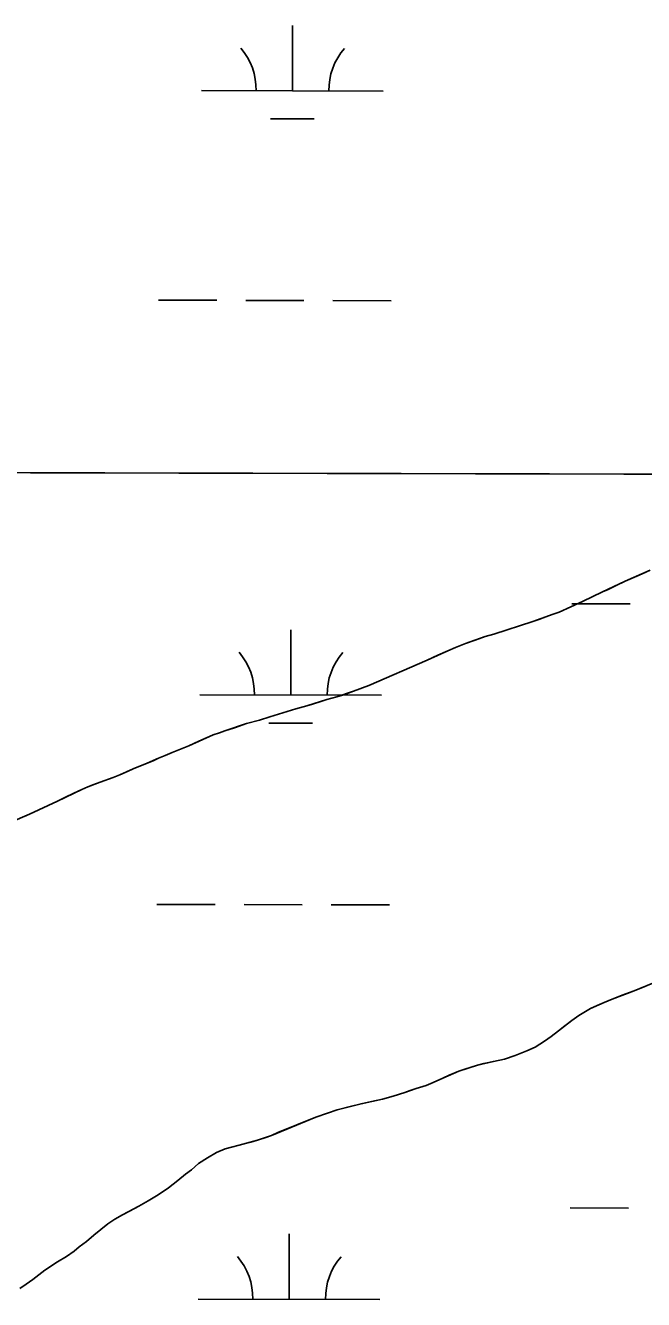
# Model space of a CAD drawing. Extents: x 3161665 to 3199565, y 885729 to 911164.
# Drawn here: x 3188481 to 3188821, y 902801 to 903502 of the extents above; entities that cross this region are included whole.
import ezdxf

# ---------------------------------------------------------------- set-up
doc = ezdxf.new("R2010")
doc.units = 0
for name, color, linetype in [('V-GRID-MAJR', 7, 'Continuous'), ('V-SITE-VEGE', 7, 'Continuous'), ('V-TOPO-SHOR', 7, 'Continuous'), ('V-WETL-SWMP', 7, 'Continuous')]:
    doc.layers.add(name, color=color, linetype=linetype)

msp = doc.modelspace()

# ---------------------------------------------------------------- linework, layer by layer
at = {"layer": 'V-GRID-MAJR'}
msp.add_spline([(3165916.244, 903320.984), (3171139.73, 903304.649), (3176363.22, 903289.0750000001), (3181586.7120000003, 903274.26), (3186810.2060000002, 903260.204), (3192033.702, 903246.909), (3197257.2, 903234.373), (3197257.201, 903234.373)], degree=3, dxfattribs=at)
at = {"layer": 'V-SITE-VEGE'}
for points in [[(3188824.393000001, 903202.5219999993), (3188810.630000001, 903196.4619999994), (3188798.246000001, 903190.6219999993), (3188787.234000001, 903185.2249999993), (3188774.274000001, 903179.5049999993), (3188771.067000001, 903178.2719999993), (3188759.838000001, 903174.3619999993), (3188738.414000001, 903167.3379999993)], [(3188738.414000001, 903167.3379999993), (3188733.488000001, 903166.0069999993), (3188722.718000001, 903162.0949999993), (3188717.2150000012, 903159.9669999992), (3188712.973000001, 903158.1729999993), (3188701.734000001, 903153.0079999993), (3188669.515000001, 903139.0999999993), (3188661.147000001, 903135.8539999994), (3188651.980000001, 903132.7289999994), (3188646.370000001, 903131.2889999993), (3188635.487000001, 903127.9469999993), (3188629.419000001, 903126.2819999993), (3188615.099000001, 903121.8269999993), (3188609.371000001, 903119.9309999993), (3188602.273000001, 903118.0469999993), (3188590.3570000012, 903114.1429999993), (3188587.263000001, 903112.9099999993), (3188583.941000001, 903111.9089999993), (3188570.410000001, 903105.8489999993), (3188561.239000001, 903102.1519999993), (3188557.456000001, 903100.4689999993), (3188553.788000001, 903099.0119999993), (3188547.478000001, 903096.2069999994), (3188539.913000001, 903093.1839999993), (3188532.460000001, 903089.9299999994), (3188528.793000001, 903088.4729999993), (3188521.688000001, 903085.9029999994), (3188514.813000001, 903083.2159999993), (3188511.485000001, 903081.7579999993), (3188498.179000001, 903075.3519999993), (3188482.696000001, 903068.1629999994), (3188472.147000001, 903063.5639999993)], [(3188477.390000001, 902807.0039999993), (3188480.951000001, 902809.3739999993), (3188484.515000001, 902811.9749999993), (3188491.183000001, 902817.1769999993), (3188498.189000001, 902821.8029999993), (3188503.127000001, 902824.7339999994), (3188507.264000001, 902827.5579999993), (3188510.139000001, 902829.9359999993), (3188514.164000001, 902832.9899999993), (3188518.188000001, 902836.3829999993), (3188525.895000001, 902842.6049999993), (3188529.800000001, 902845.2019999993), (3188533.933000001, 902847.5669999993), (3188542.885000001, 902852.2939999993), (3188548.165000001, 902855.3369999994), (3188553.561000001, 902858.6079999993), (3188559.191000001, 902862.5609999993), (3188564.366000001, 902866.5169999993), (3188568.622000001, 902870.0229999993), (3188571.954000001, 902872.3989999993), (3188575.751000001, 902875.7969999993), (3188580.806000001, 902879.0699999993), (3188585.629000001, 902881.8859999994), (3188590.558000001, 902884.0169999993), (3188593.880000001, 902884.9039999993), (3188598.230000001, 902885.8979999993), (3188608.191000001, 902888.6749999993), (3188615.984000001, 902891.3529999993), (3188640.290000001, 902901.4419999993), (3188646.704000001, 902903.6739999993), (3188652.203000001, 902905.3449999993), (3188665.255000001, 902908.7819999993), (3188677.045000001, 902911.3129999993), (3188682.886000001, 902912.8679999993), (3188689.300000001, 902914.8729999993), (3188695.604000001, 902917.2219999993), (3188701.103000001, 902918.8909999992), (3188704.886000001, 902920.4599999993), (3188710.276000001, 902922.9289999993), (3188718.990000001, 902926.7429999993), (3188729.415000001, 902929.9749999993), (3188738.115000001, 902932.0759999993), (3188744.295000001, 902933.2819999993), (3188750.138000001, 902935.2909999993), (3188756.444000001, 902937.8659999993), (3188761.146000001, 902940.0019999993), (3188766.313000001, 902943.1599999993), (3188769.992000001, 902945.8709999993), (3188781.260000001, 902954.6939999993), (3188785.0530000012, 902957.4059999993), (3188791.596000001, 902961.1229999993), (3188799.051000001, 902964.4919999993), (3188803.521000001, 902966.3959999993), (3188815.556000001, 902970.9859999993), (3188825.873000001, 902975.1289999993)]]:
    msp.add_lwpolyline(points, dxfattribs=at)
at = {"layer": 'V-TOPO-SHOR'}
for points in [[(3188479.829000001, 903066.9309999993), (3188482.694000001, 903068.1629999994), (3188498.179000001, 903075.3519999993), (3188502.652000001, 903077.4859999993), (3188507.239000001, 903079.7349999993), (3188511.485000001, 903081.7579999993), (3188514.811000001, 903083.2159999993), (3188518.247000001, 903084.5599999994), (3188521.688000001, 903085.9029999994), (3188528.793000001, 903088.4729999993), (3188532.460000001, 903089.9299999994), (3188537.048000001, 903091.9489999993), (3188539.913000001, 903093.1839999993), (3188543.811000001, 903094.7509999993), (3188547.478000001, 903096.2069999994), (3188550.804000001, 903097.6649999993), (3188553.7860000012, 903099.0119999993), (3188557.454000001, 903100.4689999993), (3188561.239000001, 903102.1519999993), (3188565.822000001, 903103.9439999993), (3188570.410000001, 903105.8489999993), (3188575.915000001, 903108.3189999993), (3188580.615000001, 903110.4509999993), (3188583.941000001, 903111.9089999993), (3188587.263000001, 903112.9099999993), (3188590.3570000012, 903114.1429999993), (3188595.512000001, 903115.8139999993), (3188602.273000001, 903118.0469999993), (3188609.371000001, 903119.9309999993), (3188615.099000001, 903121.8269999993), (3188629.419000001, 903126.2819999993), (3188635.487000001, 903127.9469999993), (3188638.467000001, 903128.8369999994), (3188643.163000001, 903130.2849999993), (3188646.370000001, 903131.2889999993), (3188651.980000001, 903132.7289999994), (3188655.760000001, 903133.9529999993), (3188661.147000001, 903135.8539999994), (3188669.515000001, 903139.0999999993), (3188701.734000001, 903153.0079999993), (3188707.468000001, 903155.7029999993), (3188712.973000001, 903158.1729999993), (3188717.2150000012, 903159.9669999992), (3188722.718000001, 903162.0949999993), (3188728.104000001, 903164.1059999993), (3188733.488000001, 903166.0069999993), (3188738.414000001, 903167.3379999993), (3188759.838000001, 903174.3619999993), (3188763.160000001, 903175.4789999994), (3188766.940000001, 903176.8199999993), (3188771.067000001, 903178.2719999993), (3188774.274000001, 903179.5029999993), (3188787.234000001, 903185.2249999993), (3188798.246000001, 903190.6219999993), (3188801.228000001, 903191.9689999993), (3188805.701000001, 903194.1029999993), (3188810.632000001, 903196.4619999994), (3188817.055000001, 903199.2679999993), (3188819.922000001, 903200.6159999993), (3188824.393000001, 903202.5219999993)], [(3188821.403000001, 902973.3369999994), (3188815.556000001, 902970.9859999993), (3188809.022000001, 902968.5239999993), (3188803.521000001, 902966.3959999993), (3188799.051000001, 902964.4919999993), (3188795.266000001, 902962.8059999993), (3188791.596000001, 902961.1229999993), (3188785.0530000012, 902957.4059999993), (3188781.260000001, 902954.6939999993), (3188777.467000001, 902951.7529999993), (3188773.901000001, 902948.9249999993), (3188769.992000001, 902945.8709999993), (3188766.313000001, 902943.1599999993), (3188761.146000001, 902940.0019999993), (3188756.444000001, 902937.8679999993), (3188750.138000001, 902935.2909999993), (3188744.295000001, 902933.2819999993), (3188738.115000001, 902932.0759999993), (3188732.849000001, 902930.8589999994), (3188729.415000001, 902929.9749999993), (3188722.429000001, 902927.8589999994), (3188718.990000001, 902926.7449999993), (3188713.831000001, 902924.4999999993), (3188710.276000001, 902922.9289999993), (3188704.886000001, 902920.4599999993), (3188701.103000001, 902918.8909999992), (3188695.604000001, 902917.2219999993), (3188692.280000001, 902915.9909999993), (3188689.300000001, 902914.8729999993), (3188682.886000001, 902912.8679999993), (3188677.045000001, 902911.3129999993), (3188670.979000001, 902909.9919999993), (3188665.257000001, 902908.7819999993), (3188659.189000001, 902907.2319999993), (3188652.203000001, 902905.3449999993), (3188646.704000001, 902903.6739999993), (3188640.290000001, 902901.4419999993), (3188634.899000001, 902899.1989999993), (3188629.972000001, 902897.1819999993), (3188625.040000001, 902895.0499999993), (3188619.881000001, 902893.0369999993), (3188615.984000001, 902891.3529999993), (3188612.775000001, 902890.2369999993), (3188608.191000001, 902888.6749999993), (3188604.642000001, 902887.6749999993), (3188598.230000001, 902885.8979999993), (3188593.880000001, 902884.9039999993), (3188590.558000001, 902884.0169999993), (3188585.629000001, 902881.8859999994), (3188580.806000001, 902879.0699999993), (3188575.751000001, 902875.7969999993), (3188571.954000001, 902872.3989999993)], [(3188571.954000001, 902872.3989999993), (3188568.622000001, 902870.0259999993), (3188564.366000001, 902866.5169999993), (3188559.191000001, 902862.5609999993), (3188553.561000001, 902858.6079999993), (3188548.165000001, 902855.3369999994), (3188542.885000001, 902852.2939999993), (3188537.834000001, 902849.5929999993), (3188533.933000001, 902847.5669999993), (3188529.800000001, 902845.2019999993), (3188525.895000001, 902842.6049999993), (3188522.100000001, 902839.5489999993), (3188518.188000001, 902836.3829999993), (3188514.164000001, 902832.9869999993), (3188510.139000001, 902829.9359999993), (3188507.264000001, 902827.5579999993), (3188503.127000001, 902824.7339999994), (3188498.189000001, 902821.8029999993), (3188493.940000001, 902818.9809999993), (3188491.183000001, 902817.1769999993), (3188484.515000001, 902811.9749999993), (3188480.951000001, 902809.3739999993), (3188477.390000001, 902807.0039999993)]]:
    msp.add_lwpolyline(points, dxfattribs=at)
at = {"layer": 'V-WETL-SWMP'}
for p, q in [((3188627.5190295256, 903466.4619151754), (3188627.6187007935, 903502.4617352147)), ((3188577.5195104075, 903466.6000867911), (3188677.518548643, 903466.3237435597)), ((3188615.4764219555, 903451.0641535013), (3188639.476191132, 903450.997831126)), ((3188553.7921451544, 903351.2333502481), (3188585.7918373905, 903351.144920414)), ((3188601.791683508, 903351.1007054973), (3188633.7913757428, 903351.012275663)), ((3188649.791221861, 903350.9680607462), (3188681.790914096, 903350.8796309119)), ((3188781.32896995, 903184.1031200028), (3188813.3286621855, 903184.0146901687)), ((3188626.597970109, 903133.7885781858), (3188626.6976413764, 903169.7883982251)), ((3188576.5984509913, 903133.9267498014), (3188676.597489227, 903133.6504065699)), ((3188614.5553625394, 903118.3908165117), (3188638.5551317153, 903118.3244941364)), ((3188552.8710857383, 903018.5600132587), (3188584.870777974, 903018.4715834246)), ((3188600.870624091, 903018.4273685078), (3188632.8703163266, 903018.3389386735)), ((3188648.870162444, 903018.2947237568), (3188680.86985468, 903018.2062939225)), ((3188780.4079105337, 902851.4297830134), (3188812.407602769, 902851.3413531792)), ((3188625.6769106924, 902801.1152411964), (3188625.77658196, 902837.1150612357)), ((3188575.6773915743, 902801.253412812), (3188675.6764298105, 902800.9770695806))]:
    msp.add_line(p, q, dxfattribs=at)
for centre, radius, start, end in [((3188572.277939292, 903467.0893760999), 35.24628790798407, 359.0698421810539, 40.61350051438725), ((3188682.7627488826, 903466.78405587), 35.246287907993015, 139.06984632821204, 180.61350466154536), ((3188571.356879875, 903134.4160391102), 35.24628790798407, 359.0698421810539, 40.61350051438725), ((3188681.8416894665, 903134.1107188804), 35.246287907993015, 139.06984632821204, 180.61350466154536), ((3188570.435820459, 902801.7427021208), 35.24628790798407, 359.0698421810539, 40.61350051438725), ((3188680.92063005, 902801.4373818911), 35.246287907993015, 139.06984632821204, 180.61350466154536)]:
    msp.add_arc(centre, radius, start, end, dxfattribs=at)

doc.saveas('drawing.dxf')
